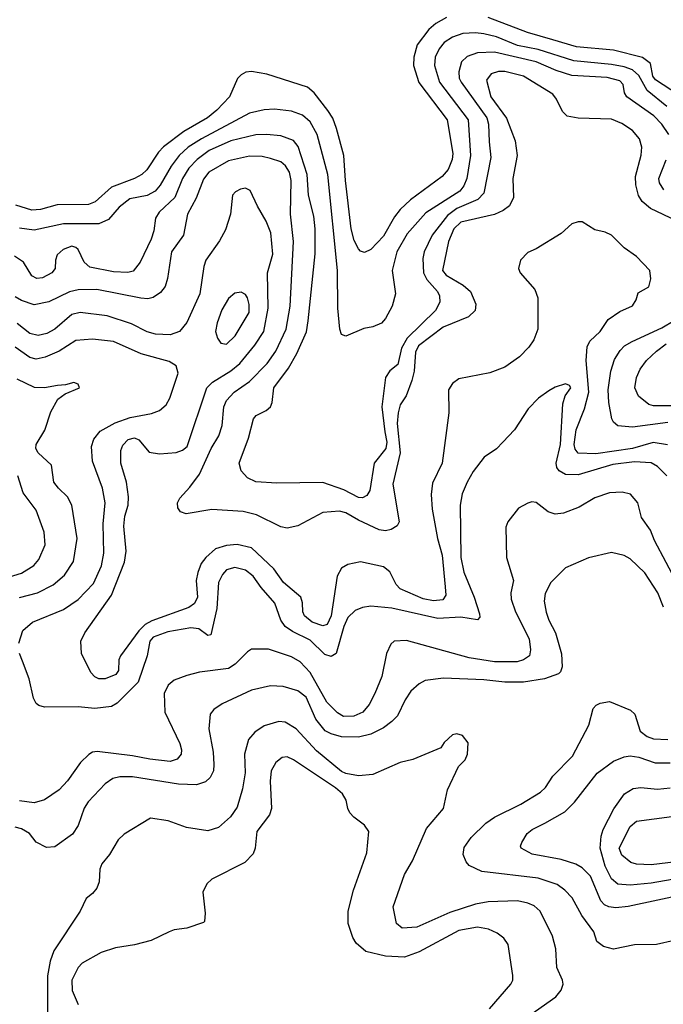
# Model space of a CAD drawing. Extents: x 997028 to 1115134, y 536408 to 618974.
# Tile 437 of 473: x 1078496 to 1081573, y 566779 to 571484. Entities that reach past the tile are written whole.
import ezdxf

# ---------------------------------------------------------------- set-up
doc = ezdxf.new("R2010")
doc.units = 0

msp = doc.modelspace()

# ---------------------------------------------------------------- linework, layer by layer
at = {"layer": '0CON10XD'}
for points in [[(1080536.1, 571493.9), (1080485, 571465.9), (1080452, 571438), (1080396.6, 571363.4), (1080379.7, 571305), (1080379.2, 571265), (1080404.8, 571184.8), (1080540, 571005), (1080566.1, 570845), (1080564, 570816), (1080545, 570768.6), (1080515.5, 570735), (1080365, 570623.3), (1080315, 570577.9), (1080287.8, 570542.2), (1080235, 570449.5), (1080175, 570385.6), (1080145, 570372.2), (1080125, 570378.1), (1080115, 570389.4), (1080095, 570429.2), (1080080.3, 570485), (1080053.3, 570715), (1080045.9, 570835), (1080011.3, 570965), (1079992.9, 571012.9), (1079969.5, 571049.5), (1079904.3, 571134.3), (1079872, 571162), (1079676.8, 571223.2), (1079605, 571236.7), (1079577.3, 571232.7), (1079555, 571221.4), (1079537, 571203), (1079498.5, 571115), (1079438.4, 571051.6), (1079393.6, 571015), (1079280.4, 570949.6), (1079184, 570876), (1079159.6, 570850.4), (1079103.8, 570766.2), (1079079.5, 570745), (1079045, 570724.8), (1078935.5, 570684.5), (1078856.9, 570613.1), (1078825, 570600.5), (1078675, 570599.2), (1078595, 570577.1), (1078555, 570574.2), (1078477.2, 570597.2)], [(1081645, 571125.3), (1081535, 571196.9), (1081523.3, 571215), (1081510.8, 571275), (1081472.7, 571302.7), (1081335, 571339.3), (1081158, 571355), (1081045, 571387.7), (1080923.5, 571423.5), (1080735.2, 571495.2)], [(1081589, 571069), (1081495, 571145.7), (1081455, 571217.1), (1081425, 571243.8), (1081385, 571258.6), (1081325, 571270.3), (1081145, 571287.2), (1080975, 571341.3), (1080875, 571361.1), (1080775, 571401.5), (1080715, 571416), (1080675, 571420.9), (1080615, 571418), (1080565, 571400.8), (1080525, 571374.6), (1080500.6, 571345), (1080482.1, 571305), (1080479.2, 571265), (1080503.3, 571185), (1080640.5, 571005), (1080651.3, 570835), (1080634.3, 570725.7), (1080619.3, 570690.7), (1080599.3, 570665), (1080438, 570562), (1080348.9, 570461.1), (1080299.7, 570375), (1080276.2, 570285), (1080293.1, 570175), (1080276.9, 570115), (1080245, 570056), (1080225, 570034), (1080185, 570015.8), (1080141.1, 570008.9), (1080055, 569971.2), (1080035, 569980), (1080025.8, 570005.8), (1080016.4, 570106.4), (1080014.7, 570285), (1079969, 570745), (1079917.7, 570935), (1079885, 570996.2), (1079847.3, 571027.3), (1079795, 571047.3), (1079715, 571056.2), (1079665, 571053.1), (1079595, 571036.8), (1079364.6, 570915.4), (1079301.9, 570875), (1079258.9, 570835), (1079220, 570785), (1079167.3, 570692.7), (1079144.5, 570665.5), (1079106, 570644), (1079022.1, 570627.9), (1078971.9, 570588.1), (1078921.3, 570528.7), (1078875, 570508.6), (1078705, 570509.1), (1078565, 570478.8), (1078495, 570487.3)], [(1081599.2, 570935), (1081565.3, 570985), (1081527.8, 571025), (1081398.9, 571115), (1081386.9, 571135), (1081380.6, 571175), (1081365, 571191.5), (1081305, 571208), (1081135, 571217.9), (1081061.3, 571241.3), (1080965, 571282.2), (1080765, 571328.5), (1080685, 571325.3), (1080635, 571307.5), (1080607.6, 571282.4), (1080595.3, 571235), (1080597.1, 571205), (1080605.9, 571185), (1080729.1, 571015), (1080737.4, 570985), (1080740.3, 570900.3), (1080748.5, 570825), (1080715.2, 570654.8), (1080685.4, 570625), (1080585, 570581.6), (1080541.4, 570548.6), (1080467.1, 570455), (1080429.1, 570375), (1080423, 570343), (1080426.6, 570275), (1080443.1, 570243.1), (1080493.3, 570185), (1080502.5, 570165), (1080504.6, 570135), (1080483.1, 570095), (1080348, 569962), (1080321.1, 569915), (1080303.2, 569836.8), (1080265, 569806.2), (1080244.3, 569775), (1080226.9, 569635), (1080241.7, 569515), (1080250.7, 569465), (1080246.3, 569435), (1080190.2, 569365), (1080169.2, 569235), (1080155, 569210.9), (1080135, 569199.6), (1080115, 569201.6), (1080045, 569237.6), (1079945, 569273.5), (1079725, 569269.5), (1079625.5, 569275.5), (1079585, 569294.3), (1079555, 569328), (1079545.5, 569365), (1079590, 569485), (1079613.6, 569576.4), (1079626.5, 569593.5), (1079675, 569617.5), (1079695.5, 569635), (1079702.9, 569655), (1079710.8, 569725), (1079781, 569819), (1079821.3, 569888.7), (1079866.8, 569993.2), (1079875.8, 570045), (1079908.4, 570365), (1079908.8, 570485), (1079901.7, 570545), (1079877.2, 570645), (1079870.2, 570745), (1079827.7, 570877.7), (1079805, 570907.3), (1079745, 570928.4), (1079676.3, 570936.3), (1079625, 570933.3), (1079505, 570905.7), (1079401.2, 570858.8), (1079343.8, 570816.2), (1079305, 570775.3), (1079274.9, 570725.1), (1079238.3, 570635), (1079162.9, 570565), (1079145.4, 570535), (1079137.3, 570475), (1079124.5, 570435), (1079072.7, 570325), (1079038.1, 570281.9), (1079013.1, 570276.9), (1078945, 570279.2), (1078831.7, 570301.7), (1078804.8, 570324.8), (1078775, 570386.5), (1078765, 570396.4), (1078745, 570402.1), (1078704.7, 570385.3), (1078675, 570360), (1078667.1, 570335), (1078665.7, 570295), (1078650, 570275), (1078605, 570250.7), (1078578.1, 570248.1), (1078555, 570260), (1078514.8, 570324.8), (1078471.3, 570355)], [(1081635, 570522.3), (1081511.9, 570581.9), (1081472.1, 570615), (1081453.3, 570643.3), (1081440.7, 570695), (1081439.1, 570735), (1081466.8, 570836.8), (1081469.5, 570875), (1081458.5, 570915), (1081425, 570954.5), (1081375, 570988.8), (1081325, 571009.6), (1081165, 571013.1), (1081113.9, 571023.9), (1081090.6, 571045), (1081062.7, 571105), (1081045, 571127.5), (1080904.5, 571214.5), (1080815, 571236.2), (1080785, 571236.9), (1080750.5, 571225), (1080726.9, 571195), (1080747.8, 571115), (1080823.7, 571013.7), (1080863.8, 570905), (1080874, 570836), (1080852.9, 570725), (1080856.8, 570635), (1080836.7, 570595), (1080808, 570572), (1080766.2, 570553.8), (1080605, 570516.5), (1080572.1, 570485), (1080545.2, 570425), (1080517.3, 570285), (1080535, 570262.9), (1080615.5, 570215), (1080650.5, 570185), (1080676.7, 570125), (1080673.1, 570095), (1080640.8, 570065), (1080520.4, 570015), (1080403.3, 569925), (1080388.9, 569895), (1080382.2, 569805), (1080370.5, 569759.5), (1080343.6, 569686.4), (1080315, 569644.4), (1080305, 569606.2), (1080301.2, 569555), (1080314.8, 569415), (1080279.6, 569265), (1080310, 569085), (1080300, 569065), (1080271.1, 569048.9), (1080245, 569042.5), (1080215, 569046.5), (1080115, 569092.5), (1080055, 569127.5), (1080025, 569135.3), (1079945, 569129.6), (1079825, 569066), (1079775, 569054.2), (1079745, 569061.4), (1079627.7, 569117.7), (1079565, 569134.6), (1079415, 569144.5), (1079292.3, 569122.3), (1079265, 569133.3), (1079252.3, 569152.3), (1079251.2, 569175), (1079261.4, 569198.6), (1079309.3, 569250.7), (1079355, 569313.1), (1079412.2, 569435), (1079448.1, 569495), (1079464.3, 569545), (1079472.4, 569635), (1079485, 569664.5), (1079521.8, 569705), (1079595, 569756), (1079679.1, 569840.9), (1079719.9, 569900.1), (1079769.7, 570005), (1079788.8, 570115), (1079805.3, 570425), (1079790, 570555), (1079794, 570715), (1079785.2, 570755.2), (1079766.2, 570786.2), (1079745, 570804.6), (1079695, 570821.3), (1079655, 570830.3), (1079595, 570832.5), (1079495, 570810.2), (1079399.6, 570755), (1079375, 570722.2), (1079339.3, 570630.7), (1079297.7, 570555), (1079278.5, 570455), (1079221.3, 570375), (1079203.1, 570246.9), (1079190.9, 570209.1), (1079169.6, 570180.4), (1079135, 570156.7), (1079108.9, 570151.1), (1079075, 570153.1), (1078864.7, 570195.3), (1078775, 570194.1), (1078735, 570183.5), (1078635, 570135.9), (1078565, 570121.8), (1078505, 570141.9), (1078475, 570160.3)], [(1081575, 570671.5), (1081555, 570704.2), (1081550.7, 570725), (1081585.6, 570814.4)], [(1081593.2, 569453.2), (1081523.8, 569463.8), (1081425, 569435.9), (1081250.8, 569409.2), (1081165, 569413.2), (1081151.4, 569431.4), (1081147, 569455), (1081156.3, 569525), (1081195.2, 569624.8), (1081216.1, 569703.9), (1081204.3, 569855), (1081208.3, 569921.7), (1081221.9, 569948.1), (1081271.5, 569995), (1081309.1, 570050.9), (1081365, 570089.2), (1081425, 570116.7), (1081442.5, 570145), (1081451.7, 570178.3), (1081503, 570207), (1081513.6, 570246.4), (1081508.8, 570285), (1081445, 570353.3), (1081385, 570394), (1081325, 570453.8), (1081295, 570468.8), (1081245, 570480), (1081185, 570518.8), (1081165, 570518.8), (1081135, 570508), (1081085, 570462), (1080965, 570390), (1080925, 570372.5), (1080890, 570335), (1080880, 570295), (1080888.8, 570275), (1080959.2, 570195), (1080972.9, 570155), (1080972.9, 570005), (1080954.2, 569955), (1080930.2, 569919.8), (1080885, 569872.9), (1080815, 569823.1), (1080743.6, 569796.4), (1080595, 569768.6), (1080564.6, 569745.4), (1080545.8, 569715), (1080548.1, 569605), (1080516.2, 569365), (1080469.8, 569270.2), (1080463.8, 569215), (1080467.1, 569145), (1080492.7, 569005), (1080515.8, 568925), (1080530.3, 568775), (1080533.2, 568735), (1080518.1, 568711.9), (1080475, 568706.8), (1080425, 568716.9), (1080315, 568765.3), (1080296.1, 568786.1), (1080265, 568845.5), (1080235, 568869.7), (1080125, 568893.8), (1080065, 568880.9), (1080035, 568862.7), (1080013.3, 568825), (1079984.4, 568635), (1079965.3, 568595), (1079945, 568587.7), (1079895, 568605.9), (1079857.9, 568635), (1079849.2, 568655), (1079848.1, 568698.1), (1079839.6, 568725), (1079756.8, 568795), (1079710.6, 568860.6), (1079605, 568960.3), (1079535.8, 568975.8), (1079485, 568971.9), (1079431.9, 568955), (1079385.3, 568914.7), (1079363.8, 568885), (1079347.5, 568842.5), (1079340, 568805), (1079346.7, 568725), (1079331.6, 568695), (1079304.4, 568675), (1079128.5, 568611.5), (1079096.2, 568593.8), (1079065.7, 568564.3), (1078978.5, 568445), (1078970, 568425), (1078968.1, 568375), (1078955.6, 568355), (1078905, 568334.6), (1078875, 568334.6), (1078855, 568343.5), (1078835.6, 568365), (1078792.5, 568455), (1078788.1, 568515), (1078807.8, 568555), (1078935.2, 568734.8), (1078997.9, 568892.1), (1079005.8, 568945), (1078994, 569064), (1078998.6, 569111.4), (1079014.2, 569165), (1079016.5, 569205), (1079006.7, 569275), (1078980.5, 569365), (1078980.5, 569425), (1078989, 569451), (1079015, 569477.6), (1079045, 569486.9), (1079066.3, 569476.3), (1079115, 569418), (1079165, 569410), (1079245, 569416), (1079275, 569427.1), (1079296.5, 569445), (1079390.4, 569725), (1079417.8, 569752.2), (1079505, 569806.9), (1079548.3, 569841.7), (1079620.3, 569929.7), (1079663.6, 569995), (1079684.3, 570105), (1079680.3, 570275), (1079705.6, 570364.4), (1079696.3, 570465), (1079675, 570522), (1079632.5, 570592.5), (1079598.6, 570668.6), (1079575, 570678.6), (1079552.5, 570675), (1079527.6, 570662.4), (1079512.9, 570645), (1079504.4, 570555), (1079480.2, 570479.8), (1079452.1, 570427.9), (1079386.7, 570335), (1079377.1, 570305), (1079357.8, 570175), (1079295, 570037.5), (1079260, 569995), (1079215, 569977.9), (1079145, 569982.1), (1079105, 569991.9), (1079030.1, 570030.1), (1078915, 570068.8), (1078785.3, 570085.3), (1078745, 570074.7), (1078665, 570005.4), (1078625.6, 569985), (1078585, 569975.3), (1078544.5, 569984.5), (1078485, 570032.7)], [(1079485, 569934.4), (1079526, 569974), (1079592.5, 570085), (1079593.9, 570123.9), (1079585.5, 570155), (1079575, 570170.8), (1079555, 570182.5), (1079525, 570177.5), (1079495, 570152), (1079462, 570098), (1079439.6, 570035), (1079432.7, 569995), (1079442.2, 569962.2), (1079458.3, 569938.3), (1079485, 569934.4)], [(1081595, 569559.8), (1081425, 569536.7), (1081355, 569543.5), (1081335, 569560.8), (1081327, 569577), (1081312.4, 569655), (1081308.8, 569715), (1081321.3, 569805), (1081339.9, 569860.1), (1081366.3, 569903.6), (1081387.8, 569925), (1081423.2, 569946.8), (1081565, 570011.4), (1081625, 570046.5)], [(1078492.9, 568505), (1078511.4, 568565), (1078557.5, 568605), (1078705, 568666), (1078775, 568713.1), (1078849.3, 568790.7), (1078887.2, 568875), (1078898.1, 568935), (1078894.7, 569075), (1078904.7, 569175), (1078891.3, 569245), (1078844, 569375), (1078838.9, 569445), (1078850.2, 569479.8), (1078881.5, 569518.5), (1078952.6, 569557.4), (1079025, 569582.9), (1079126.9, 569603.1), (1079165, 569616.8), (1079196.8, 569643.2), (1079214.1, 569675.9), (1079254.4, 569795), (1079245, 569830.8), (1079210.9, 569850.9), (1079077.3, 569887.3), (1078945, 569945.9), (1078845, 569957.8), (1078765, 569950.9), (1078685, 569900.6), (1078618.7, 569871.3), (1078575, 569861.8), (1078545, 569869.6), (1078475, 569920)], [(1081629, 569639), (1081525, 569639.7), (1081504.2, 569645), (1081454.7, 569684.7), (1081436.7, 569725), (1081444.5, 569774.5), (1081461.8, 569815), (1081492.5, 569855), (1081539.9, 569900.1), (1081586.2, 569935)], [(1078495, 568722.9), (1078580.8, 568745), (1078656.6, 568783.4), (1078710.7, 568829.3), (1078753.6, 568895), (1078771.1, 569005), (1078745.5, 569165), (1078724.4, 569205), (1078681.4, 569245), (1078660, 569275), (1078648.6, 569355), (1078585, 569414.5), (1078574.1, 569435), (1078575.3, 569455), (1078616.8, 569523.2), (1078645, 569610), (1078678.3, 569671.7), (1078713, 569697), (1078782.5, 569725), (1078775, 569742.5), (1078755, 569750), (1078715, 569739.2), (1078677, 569737), (1078615.5, 569724.5), (1078566.7, 569726.7), (1078485, 569766.7)], [(1081589.6, 569305), (1081545, 569349.6), (1081515, 569367.4), (1081435, 569371.3), (1081331.6, 569358.4), (1081165, 569309.6), (1081105, 569311.3), (1081075, 569328.1), (1081063.8, 569345), (1081060.8, 569365), (1081081.3, 569455), (1081091.7, 569648.3), (1081102.8, 569687.2), (1081130.8, 569725), (1081125, 569735.8), (1081105, 569744), (1081055, 569728), (1081025, 569710), (1080976, 569675), (1080926, 569625), (1080862, 569525), (1080806, 569465), (1080775, 569434), (1080716.8, 569393.2), (1080664, 569326), (1080635.6, 569275), (1080611.9, 569218.1), (1080601.3, 569165), (1080604.8, 568914.8), (1080619.1, 568845), (1080668.8, 568725), (1080693.8, 568645), (1080695, 568630), (1080685, 568616.7), (1080605, 568628.5), (1080495, 568622.7), (1080275, 568671.6), (1080175, 568681.3), (1080135, 568676.1), (1080099.2, 568660.9), (1080065, 568626.9), (1080045.3, 568585), (1080008.8, 568455), (1079985, 568441.4), (1079955, 568451.5), (1079885, 568519.2), (1079800.2, 568560.2), (1079765, 568585.3), (1079743.8, 568615), (1079716.3, 568696.3), (1079650.6, 568770.6), (1079612.4, 568825), (1079575, 568854.1), (1079525, 568866.5), (1079484.8, 568855.2), (1079465, 568833.6), (1079446.8, 568795), (1079438.8, 568671.2), (1079410, 568545), (1079395, 568542), (1079352.8, 568572.8), (1079315, 568577.7), (1079205, 568558.8), (1079135, 568534.1), (1079118.6, 568515), (1079105.8, 568445), (1079061.8, 568318.2), (1078961.5, 568218.5), (1078935, 568202.7), (1078855, 568192.1), (1078775, 568200.4), (1078615, 568199.2), (1078587.3, 568207.3), (1078575, 568216.7), (1078562.6, 568242.6), (1078541.4, 568335), (1078509.4, 568419.4), (1078495.7, 568455.7)], [(1078415, 568812), (1078505, 568839.6), (1078563.1, 568876.9), (1078588.2, 568905), (1078618.8, 568975), (1078613.8, 569035), (1078575, 569140.8), (1078513.1, 569223.1), (1078487.7, 569305)], [(1081641.3, 568785), (1081530.4, 568995), (1081512.2, 569045), (1081469.2, 569105), (1081451.1, 569175), (1081416.4, 569216.4), (1081376.6, 569226.6), (1081315, 569223.1), (1081245, 569198.9), (1081171.2, 569155), (1081095, 569126.4), (1081055, 569121.1), (1081022.2, 569132.2), (1080965, 569176.9), (1080945, 569180), (1080925.6, 569174.4), (1080880.3, 569149.7), (1080828.8, 569085), (1080820.5, 569059.5), (1080822.5, 568915), (1080856.5, 568805), (1080844.6, 568745), (1080845.3, 568715), (1080866.7, 568655), (1080930.8, 568525), (1080937.2, 568472.8), (1080933.3, 568445), (1080905, 568425.3), (1080874.3, 568415.7), (1080765, 568415.7), (1080644.8, 568434.8), (1080345, 568517.8), (1080285.9, 568514.1), (1080269.5, 568500.5), (1080249.2, 568455), (1080226.5, 568345), (1080193.8, 568265), (1080167.3, 568212.7), (1080136.9, 568175), (1080093.1, 568156.9), (1080044.2, 568155), (1080015, 568172.3), (1079965, 568223.8), (1079885, 568364.6), (1079836.6, 568416.6), (1079795, 568440.4), (1079685, 568477.1), (1079605, 568475.7), (1079585, 568464.3), (1079526.9, 568405), (1079495, 568383.8), (1079355, 568366.2), (1079295, 568350.6), (1079235, 568328.6), (1079206, 568305), (1079187.1, 568265), (1079190, 568175), (1079262.1, 568025), (1079270, 567995), (1079268.5, 567975), (1079249.7, 567950.3), (1079215, 567939.3), (1079118.9, 567951.1), (1079035, 567967.2), (1078866.8, 567986.8), (1078845, 567984.3), (1078826.3, 567973.7), (1078787.1, 567935), (1078725, 567847.1), (1078685.3, 567804.7), (1078615, 567756.9), (1078565, 567742.7), (1078495, 567751.8)], [(1081573.5, 568676.5), (1081545.8, 568745), (1081485, 568841.9), (1081415, 568908.5), (1081385, 568923.5), (1081325, 568937.5), (1081215, 568913.5), (1081105.5, 568864.5), (1081035.5, 568794.5), (1081007.2, 568742.8), (1081003.5, 568706.5), (1081013.5, 568653.5), (1081026.2, 568615), (1081057.7, 568555), (1081085.5, 568454.5), (1081088.5, 568391.5), (1081081.4, 568368.6), (1081071.7, 568358.3), (1081004.6, 568335.4), (1080905, 568319.1), (1080815, 568318.6), (1080715, 568330.3), (1080521.9, 568338.1), (1080435, 568326.5), (1080405, 568310.5), (1080366.5, 568275), (1080338.5, 568235), (1080301.5, 568158.5), (1080275, 568130.4), (1080235, 568100.8), (1080175, 568070.8), (1080115, 568056.2), (1080035, 568058.2), (1079985, 568071.3), (1079956.7, 568086.7), (1079912.2, 568142.2), (1079865, 568247.1), (1079825, 568277.3), (1079755, 568298.7), (1079695, 568301.8), (1079605, 568280.4), (1079464.2, 568215.8), (1079425, 568187.8), (1079407.5, 568165), (1079400.4, 568095), (1079421.8, 567985), (1079423.8, 567925), (1079422.5, 567895), (1079407.3, 567862.7), (1079385, 567842.5), (1079341.3, 567828.7), (1079255, 567831.7), (1079035, 567866.8), (1078975, 567865.9), (1078942, 567858), (1078905, 567832.9), (1078822.8, 567747.2), (1078804.1, 567715.9), (1078775, 567634.3), (1078748.3, 567591.7), (1078665, 567532), (1078625, 567528), (1078574.4, 567554.4), (1078542.9, 567595), (1078505, 567617.5), (1078475, 567625.3)], [(1081625, 567083.9), (1081540, 567065), (1081435, 567064.4), (1081335, 567043.5), (1081286.7, 567055), (1081255, 567080), (1081240.8, 567125), (1081183.2, 567203.2), (1081137.4, 567287.4), (1081102.5, 567325), (1081065, 567352.5), (1080975, 567382.1), (1080705, 567414.5), (1080645, 567442), (1080630.3, 567460.3), (1080615.8, 567495), (1080621.1, 567528.9), (1080655, 567576), (1080724.3, 567645), (1080765, 567673.5), (1080891.4, 567735), (1080986.3, 567793.6), (1081009.4, 567815), (1081045, 567869.2), (1081138.9, 567965), (1081217.3, 568112.7), (1081237.3, 568192.7), (1081251.2, 568208.8), (1081271.2, 568218.8), (1081315, 568225.7), (1081415.7, 568185), (1081437.3, 568165), (1081461.5, 568085), (1081495, 568058.7), (1081525, 568047.5), (1081595, 568044.1)], [(1080880.9, 566689.1), (1081059.2, 566815), (1081083.7, 566846.3), (1081094.4, 566875), (1081091.1, 566895), (1081063.5, 566955), (1081058.5, 567045), (1081043.3, 567105), (1080983.8, 567223.8), (1080955, 567250), (1080925, 567262.1), (1080875, 567273.2), (1080735, 567269.3), (1080675, 567258), (1080552.5, 567217.5), (1080395, 567147.5), (1080325, 567143.6), (1080296.9, 567165), (1080282.1, 567245), (1080335, 567400), (1080373.3, 567465), (1080441.3, 567618.7), (1080521.5, 567715), (1080541.1, 567805), (1080593.9, 567916.1), (1080625, 567947.5), (1080636.7, 567975), (1080639.3, 568029.3), (1080613.6, 568063.6), (1080585, 568072.5), (1080565, 568067.5), (1080525, 568030), (1080510, 568005), (1080375, 567949.2), (1080315, 567935.6), (1080185, 567877.5), (1080115, 567871.9), (1080055, 567881.9), (1080035, 567891.6), (1079915, 567991.3), (1079817.8, 568095), (1079765, 568126.9), (1079735, 568130.6), (1079665, 568109.4), (1079620.6, 568079.4), (1079590.6, 568045), (1079570.4, 567975), (1079573.3, 567885), (1079560.7, 567809.3), (1079535, 567722), (1079504.5, 567675), (1079446, 567624), (1079395, 567608.2), (1079293.6, 567623.6), (1079205.7, 567655.7), (1079121.7, 567668.3), (1078995, 567592.5), (1078966.7, 567565), (1078926.2, 567495), (1078888.8, 567451.2), (1078880, 567425), (1078876.2, 567365), (1078865.7, 567334.3), (1078845, 567308.8), (1078813.3, 567285), (1078786, 567225), (1078658.9, 567035), (1078642.2, 566985), (1078629.7, 566915), (1078629.8, 566730.2)], [(1080742.1, 566757.9), (1080844.4, 566875), (1080852.9, 566895), (1080852.7, 566917.3), (1080830.6, 567065), (1080810, 567095), (1080779.2, 567119.2), (1080737.9, 567137.9), (1080685, 567148), (1080595, 567132.4), (1080405, 567029.6), (1080335, 567004.7), (1080245, 567009.1), (1080151.5, 567031.5), (1080105, 567071.2), (1080088.1, 567098.1), (1080067.1, 567165), (1080066.9, 567225), (1080091.1, 567325), (1080155, 567503.3), (1080165.8, 567605), (1080144, 567635), (1080093, 567673), (1080075, 567693.8), (1080064.2, 567715), (1080057.5, 567755), (1080040, 567785), (1080005, 567814.2), (1079805, 567946.9), (1079775, 567961.2), (1079750.5, 567959.5), (1079720.5, 567935), (1079698.9, 567895), (1079694, 567846), (1079700.3, 567715), (1079689.6, 567685), (1079629.6, 567605), (1079622.3, 567525), (1079612.3, 567497.7), (1079572.7, 567457.3), (1079415, 567376.7), (1079390, 567355), (1079372.2, 567315), (1079382.5, 567215), (1079380, 567175), (1079375, 567170), (1079295, 567143.8), (1079235, 567136), (1079210, 567125), (1079125, 567084.2), (1079045, 567064), (1078955, 567050), (1078885, 567026.9), (1078795, 566975.6), (1078775, 566955.8), (1078746, 566894), (1078747.1, 566845), (1078775, 566778)], [(1081687.7, 567307.7), (1081403.9, 567246.1), (1081345, 567240.8), (1081312.5, 567245), (1081291.9, 567255), (1081274.2, 567274.2), (1081225, 567391.4), (1081185, 567430.9), (1081155, 567448.5), (1081085, 567471.3), (1080946.2, 567496.2), (1080894, 567525), (1080890.8, 567535), (1080897, 567553), (1080921.4, 567595), (1080945.7, 567615), (1081005.8, 567644.2), (1081101.3, 567698.7), (1081147.5, 567745), (1081255.8, 567884.2), (1081335, 567941.5), (1081385, 567961.5), (1081415, 567966.7), (1081455, 567960.7), (1081533.2, 567933.2), (1081605, 567933.6)], [(1081835, 567414.1), (1081515, 567358.8), (1081415, 567348.4), (1081355, 567353.3), (1081325, 567378.2), (1081295, 567440), (1081270.8, 567525), (1081276.4, 567583.6), (1081285.3, 567614.7), (1081335.8, 567714.2), (1081386.5, 567785), (1081429.2, 567810.8), (1081465, 567814.6), (1081545, 567806.7), (1081605, 567813.5)], [(1081766.8, 567476.8), (1081515, 567446.4), (1081445, 567448.4), (1081416.7, 567456.7), (1081375, 567491.5), (1081362.2, 567525), (1081415, 567629.1), (1081445, 567653.8), (1081612.7, 567677.3)]]:
    msp.add_lwpolyline(points, dxfattribs=at)

doc.saveas('drawing.dxf')
